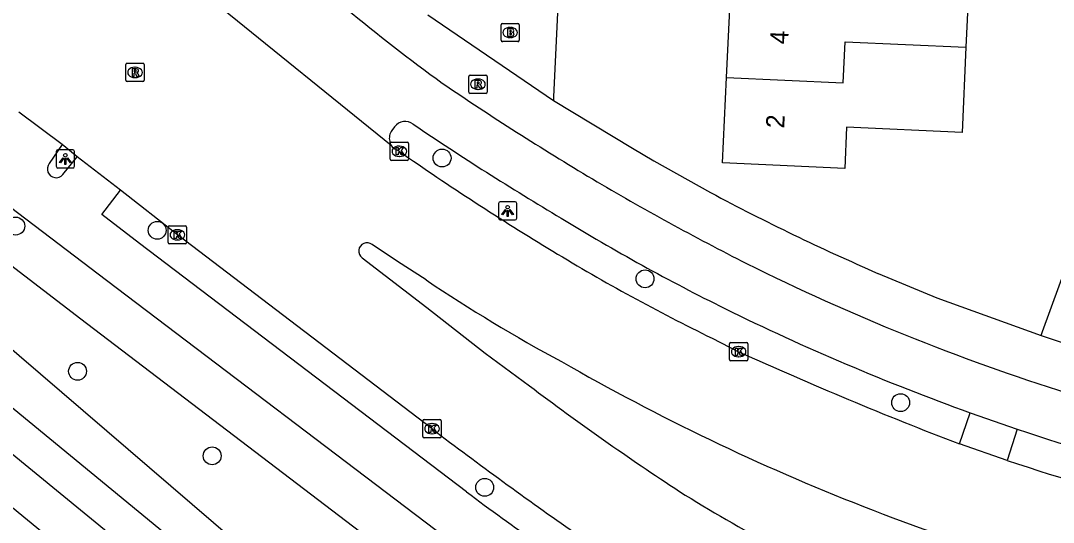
# Model space of a CAD drawing. Extents: x 162990 to 165007, y 383433 to 384336.
# Drawn here: x 164420.8 to 164477.4, y 383514.3 to 383541.8 of the extents above; entities that cross this region are included whole.
import ezdxf

# ---------------------------------------------------------------- set-up
doc = ezdxf.new("R2010")
doc.units = 0
for name, color, linetype in [('IMGEO_Boom', 7, 'Continuous'), ('IMGEO_Brandkraan', 7, 'Continuous'), ('IMGEO_Fietspad_open', 7, 'Continuous'), ('IMGEO_Groenvoorziening', 7, 'Continuous'), ('IMGEO_Kolk', 7, 'Continuous'), ('IMGEO_Lichtpunt', 7, 'Continuous'), ('IMGEO_Pand', 7, 'Continuous'), ('IMGEO_Pand_nummerreeks', 7, 'Continuous'), ('IMGEO_Rijbaan_lokaal_open', 7, 'Continuous'), ('IMGEO_Rioolput', 7, 'Continuous'), ('IMGEO_Voetpad_open', 7, 'Continuous'), ('IMGEO_Waterloop', 7, 'Continuous')]:
    doc.layers.add(name, color=color, linetype=linetype)

msp = doc.modelspace()

# ---------------------------------------------------------------- linework, layer by layer
at = {"layer": 'IMGEO_Boom'}
for centre in [(164443.918, 383534.24), (164420.578, 383530.514), (164428.322, 383530.281), (164455.031, 383527.627), (164423.961, 383522.561), (164469.025, 383520.847), (164431.33, 383517.93), (164446.252, 383516.205)]:
    msp.add_circle(centre, 0.489, dxfattribs=at)
at = {"layer": 'IMGEO_Brandkraan'}
for p, q in [((164447.146, 383540.687), (164447.146, 383541.539)), ((164447.221, 383541.613), (164448.073, 383541.613)), ((164447.634, 383541.393), (164447.659, 383541.393)), ((164448.147, 383541.539), (164448.147, 383540.687)), ((164447.657, 383540.833), (164447.632, 383540.833)), ((164448.073, 383540.613), (164447.221, 383540.613))]:
    msp.add_line(p, q, dxfattribs=at)
for points in [[(164447.146, 383540.687), (164447.146, 383541.539)], [(164447.221, 383541.613), (164448.073, 383541.613)], [(164448.147, 383541.539), (164448.147, 383540.687)], [(164447.494, 383541.313), (164447.494, 383540.913), (164447.707, 383540.913)], [(164447.725, 383541.313), (164447.494, 383541.313)], [(164447.673, 383541.232), (164447.619, 383541.232), (164447.619, 383541.156)], [(164447.619, 383541.156), (164447.672, 383541.156)], [(164447.681, 383541.08), (164447.619, 383541.08), (164447.619, 383540.999)], [(164447.619, 383540.999), (164447.681, 383540.999)], [(164448.073, 383540.613), (164447.221, 383540.613)]]:
    msp.add_lwpolyline(points, dxfattribs=at)
for centre, radius, start, end in [((164447.223, 383541.537), 0.0765, 91.552, 178.448), ((164447.223, 383541.537), 0.0765, 91.552, 178.448), ((164448.071, 383541.537), 0.0765, 1.552, 88.448), ((164448.071, 383541.537), 0.0765, 1.552, 88.448), ((164447.674, 383541.194), 0.0379, 267.8285, 90.9355), ((164447.682, 383541.039), 0.0404, 269.8759, 90.5077), ((164447.713, 383541.164), 0.251, 268.6676, 293.5347), ((164447.729, 383541.168), 0.145, 59.4692, 91.5367), ((164447.754, 383541.215), 0.0922, 285.5137, 58.1501), ((164447.759, 383541.023), 0.105, 301.3115, 78.989), ((164447.223, 383540.689), 0.0765, 181.552, 268.448), ((164447.223, 383540.689), 0.0765, 181.552, 268.448), ((164448.071, 383540.689), 0.0765, 271.552, 358.448), ((164448.071, 383540.689), 0.0765, 271.552, 358.448)]:
    msp.add_arc(centre, radius, start, end, dxfattribs=at)
for centre, major_axis, ratio, start_param, end_param in [((164447.633, 383541.113), (-0.387, 0.002), 0.722429, 4.712389, 7.853982), ((164447.658, 383541.113), (-0.39, 0.002), 0.717154, 1.570796, 4.712389)]:
    msp.add_ellipse(centre, major_axis=major_axis, ratio=ratio, start_param=start_param, end_param=end_param, dxfattribs=at)
at = {"layer": 'IMGEO_Fietspad_open'}
for points in [[(164441.312, 383535.958), (164441.172, 383535.75)], [(164423.118, 383534.985), (164422.406, 383533.939), (164422.343, 383533.832), (164422.31, 383533.712), (164422.308, 383533.587), (164422.338, 383533.466), (164422.398, 383533.357), (164422.484, 383533.267), (164422.59, 383533.202), (164422.71, 383533.166), (164422.834, 383533.162), (164422.956, 383533.19), (164423.066, 383533.248), (164423.157, 383533.332), (164423.94, 383534.305)], [(164418.065, 383533.234), (164425.545, 383527.551), (164444.662, 383513.062)], [(164445.262, 383515.953), (164427.343, 383529.554), (164425.288, 383531.157), (164426.305, 383532.488)], [(164472.832, 383520.293), (164475.414, 383519.386)]]:
    msp.add_lwpolyline(points, dxfattribs=at)
for centre, radius, start, end in [((164504.496, 383621.66), 103.008, 230.2798, 233.98382), ((164543.947, 383685.969), 178.32, 235.88117, 239.01609), ((164441.721, 383535.328), 0.693, 142.4803, 194.2306), ((164441.895, 383535.502), 0.74, 52.8647, 141.9601), ((164531.438, 383667.426), 158.703, 235.8475, 239.31268), ((164441.588, 383535.221), 0.542, 186.6314, 212.0621), ((164527.264, 383660.083), 147.542, 239.39561, 243.13456), ((164509.555, 383627.413), 113.137, 238.50106, 243.68453), ((164514.283, 383636.128), 120.309, 243.49407, 252.56886), ((164517.043, 383642.987), 130.417, 243.7691, 250.18425), ((164514.674, 383636.728), 123.736, 251.50092, 260.11867), ((164526.413, 383624.345), 135.405, 233.17845, 237.26616)]:
    msp.add_arc(centre, radius, start, end, dxfattribs=at)
at = {"layer": 'IMGEO_Groenvoorziening'}
msp.add_lwpolyline([(164370.395, 383564.896), (164373.911, 383562.169), (164388.951, 383549.965), (164405.312, 383536.689), (164436.207, 383510.158), (164438.332, 383508.125), (164438.62, 383506.939), (164438.635, 383506.276), (164437.157, 383504.059), (164436.294, 383503.443), (164435.124, 383503.443), (164433.954, 383503.936), (164365.206, 383560.486)], dxfattribs=at)
at = {"layer": 'IMGEO_Kolk'}
for p, q in [((164441.078, 383534.185), (164441.078, 383535.037)), ((164441.153, 383535.111), (164442.005, 383535.111)), ((164441.566, 383534.891), (164441.591, 383534.891)), ((164442.079, 383535.037), (164442.079, 383534.185)), ((164442.005, 383534.111), (164441.153, 383534.111)), ((164441.589, 383534.331), (164441.564, 383534.331)), ((164428.925, 383529.609), (164428.925, 383530.461)), ((164429, 383530.535), (164429.852, 383530.535)), ((164429.413, 383530.315), (164429.438, 383530.315)), ((164429.926, 383530.461), (164429.926, 383529.609)), ((164429.852, 383529.535), (164429, 383529.535)), ((164429.436, 383529.755), (164429.411, 383529.755)), ((164459.656, 383523.208), (164459.656, 383524.06)), ((164459.731, 383524.134), (164460.583, 383524.134)), ((164460.144, 383523.914), (164460.169, 383523.914)), ((164460.657, 383524.06), (164460.657, 383523.208)), ((164460.167, 383523.354), (164460.142, 383523.354)), ((164460.583, 383523.134), (164459.731, 383523.134)), ((164442.942, 383519.917), (164443.794, 383519.917)), ((164442.867, 383518.991), (164442.867, 383519.843)), ((164443.355, 383519.697), (164443.38, 383519.697)), ((164443.868, 383519.843), (164443.868, 383518.991)), ((164443.794, 383518.917), (164442.942, 383518.917)), ((164443.378, 383519.137), (164443.353, 383519.137))]:
    msp.add_line(p, q, dxfattribs=at)
for points in [[(164441.078, 383534.185), (164441.078, 383535.037)], [(164441.153, 383535.111), (164442.005, 383535.111)], [(164441.399, 383534.811), (164441.522, 383534.811), (164441.522, 383534.66), (164441.652, 383534.811), (164441.816, 383534.811), (164441.67, 383534.66), (164441.823, 383534.411), (164441.671, 383534.411), (164441.586, 383534.575), (164441.522, 383534.508), (164441.522, 383534.411), (164441.399, 383534.411), (164441.399, 383534.811)], [(164442.079, 383535.037), (164442.079, 383534.185)], [(164442.005, 383534.111), (164441.153, 383534.111)], [(164428.925, 383529.609), (164428.925, 383530.461)], [(164429, 383530.535), (164429.852, 383530.535)], [(164429.246, 383530.235), (164429.369, 383530.235), (164429.369, 383530.084), (164429.499, 383530.235), (164429.663, 383530.235), (164429.517, 383530.084), (164429.67, 383529.835), (164429.518, 383529.835), (164429.433, 383529.999), (164429.369, 383529.932), (164429.369, 383529.835), (164429.246, 383529.835), (164429.246, 383530.235)], [(164429.926, 383530.461), (164429.926, 383529.609)], [(164429.852, 383529.535), (164429, 383529.535)], [(164459.656, 383523.208), (164459.656, 383524.06)], [(164459.731, 383524.134), (164460.583, 383524.134)], [(164460.657, 383524.06), (164460.657, 383523.208)], [(164459.977, 383523.834), (164460.1, 383523.834), (164460.1, 383523.683), (164460.23, 383523.834), (164460.394, 383523.834), (164460.248, 383523.683), (164460.401, 383523.434), (164460.249, 383523.434), (164460.164, 383523.598), (164460.1, 383523.531), (164460.1, 383523.434), (164459.977, 383523.434), (164459.977, 383523.834)], [(164460.583, 383523.134), (164459.731, 383523.134)], [(164442.942, 383519.917), (164443.794, 383519.917)], [(164442.867, 383518.991), (164442.867, 383519.843)], [(164443.188, 383519.617), (164443.311, 383519.617), (164443.311, 383519.466), (164443.441, 383519.617), (164443.605, 383519.617), (164443.459, 383519.466), (164443.612, 383519.217), (164443.46, 383519.217), (164443.375, 383519.381), (164443.311, 383519.314), (164443.311, 383519.217), (164443.188, 383519.217), (164443.188, 383519.617)], [(164443.868, 383519.843), (164443.868, 383518.991)], [(164443.794, 383518.917), (164442.942, 383518.917)]]:
    msp.add_lwpolyline(points, dxfattribs=at)
for centre, start, end in [((164441.155, 383535.035), 91.552, 178.448), ((164441.155, 383535.035), 91.552, 178.448), ((164442.003, 383535.035), 1.552, 88.448), ((164442.003, 383535.035), 1.552, 88.448), ((164441.155, 383534.187), 181.552, 268.448), ((164441.155, 383534.187), 181.552, 268.448), ((164442.003, 383534.187), 271.552, 358.448), ((164442.003, 383534.187), 271.552, 358.448), ((164429.002, 383530.459), 91.552, 178.448), ((164429.002, 383530.459), 91.552, 178.448), ((164429.85, 383530.459), 1.552, 88.448), ((164429.85, 383530.459), 1.552, 88.448), ((164429.002, 383529.611), 181.552, 268.448), ((164429.002, 383529.611), 181.552, 268.448), ((164429.85, 383529.611), 271.552, 358.448), ((164429.85, 383529.611), 271.552, 358.448), ((164459.733, 383524.058), 91.552, 178.448), ((164459.733, 383524.058), 91.552, 178.448), ((164460.581, 383524.058), 1.552, 88.448), ((164460.581, 383524.058), 1.552, 88.448), ((164459.733, 383523.21), 181.552, 268.448), ((164459.733, 383523.21), 181.552, 268.448), ((164460.581, 383523.21), 271.552, 358.448), ((164460.581, 383523.21), 271.552, 358.448), ((164442.944, 383519.841), 91.552, 178.448), ((164442.944, 383519.841), 91.552, 178.448), ((164443.792, 383519.841), 1.552, 88.448), ((164443.792, 383519.841), 1.552, 88.448), ((164442.944, 383518.993), 181.552, 268.448), ((164442.944, 383518.993), 181.552, 268.448), ((164443.792, 383518.993), 271.552, 358.448), ((164443.792, 383518.993), 271.552, 358.448)]:
    msp.add_arc(centre, 0.0765, start, end, dxfattribs=at)
for centre, major_axis, ratio, start_param, end_param in [((164441.565, 383534.611), (-0.387, 0.002), 0.722429, 4.712389, 7.853982), ((164441.59, 383534.611), (-0.39, 0.002), 0.717154, 1.570796, 4.712389), ((164429.412, 383530.035), (-0.387, 0.002), 0.722429, 4.712389, 7.853982), ((164429.437, 383530.035), (-0.39, 0.002), 0.717154, 1.570796, 4.712389), ((164460.143, 383523.634), (-0.387, 0.002), 0.722429, 4.712389, 7.853982), ((164460.168, 383523.634), (-0.39, 0.002), 0.717154, 1.570796, 4.712389), ((164443.354, 383519.417), (-0.387, 0.002), 0.722429, 4.712389, 7.853982), ((164443.379, 383519.417), (-0.39, 0.002), 0.717154, 1.570796, 4.712389)]:
    msp.add_ellipse(centre, major_axis=major_axis, ratio=ratio, start_param=start_param, end_param=end_param, dxfattribs=at)
at = {"layer": 'IMGEO_Lichtpunt'}
for p, q in [((164423.695, 383534.691), (164422.887, 383534.691)), ((164423.695, 383534.691), (164422.887, 383534.691)), ((164422.793, 383534.596), (164422.793, 383533.789)), ((164422.793, 383534.596), (164422.793, 383533.789)), ((164423.789, 383533.789), (164423.789, 383534.596)), ((164423.789, 383533.789), (164423.789, 383534.596)), ((164422.887, 383533.695), (164423.695, 383533.695)), ((164422.887, 383533.695), (164423.695, 383533.695)), ((164447.911, 383531.847), (164447.103, 383531.847)), ((164447.911, 383531.847), (164447.103, 383531.847)), ((164447.009, 383531.752), (164447.009, 383530.945)), ((164447.009, 383531.752), (164447.009, 383530.945)), ((164448.005, 383530.945), (164448.005, 383531.752)), ((164448.005, 383530.945), (164448.005, 383531.752)), ((164447.103, 383530.851), (164447.911, 383530.851)), ((164447.103, 383530.851), (164447.911, 383530.851))]:
    msp.add_line(p, q, dxfattribs=at)
for points in [[(164423.167, 383534.26), (164423.206, 383534.232), (164423.018, 383533.97), (164422.98, 383533.997), (164423.167, 383534.26)], [(164423.269, 383534.212), (164423.316, 383534.212), (164423.316, 383533.89), (164423.269, 383533.89), (164423.269, 383534.212)], [(164423.379, 383534.232), (164423.417, 383534.259), (164423.604, 383533.997), (164423.565, 383533.969), (164423.379, 383534.232)], [(164447.383, 383531.416), (164447.422, 383531.388), (164447.234, 383531.126), (164447.196, 383531.153), (164447.383, 383531.416)], [(164447.485, 383531.368), (164447.532, 383531.368), (164447.532, 383531.046), (164447.485, 383531.046), (164447.485, 383531.368)], [(164447.595, 383531.388), (164447.633, 383531.415), (164447.82, 383531.153), (164447.781, 383531.125), (164447.595, 383531.388)]]:
    msp.add_lwpolyline(points, dxfattribs=at)
for centre in [(164423.292, 383534.394), (164447.508, 383531.55)]:
    msp.add_circle(centre, 0.0994, dxfattribs=at)
for centre, start, end in [((164422.887, 383534.596), 90, 180), ((164422.887, 383534.596), 90, 180), ((164423.695, 383534.596), 0, 90), ((164423.695, 383534.596), 0, 90), ((164422.887, 383533.789), 180, 270), ((164422.887, 383533.789), 180, 270), ((164423.695, 383533.789), 270, 0), ((164423.695, 383533.789), 270, 360), ((164447.103, 383531.752), 90, 180), ((164447.103, 383531.752), 90, 180), ((164447.911, 383531.752), 0, 90), ((164447.911, 383531.752), 0, 90), ((164447.103, 383530.945), 180, 270), ((164447.103, 383530.945), 180, 270), ((164447.911, 383530.945), 270, 0), ((164447.911, 383530.945), 270, 360)]:
    msp.add_arc(centre, 0.0946, start, end, dxfattribs=at)
at = {"layer": 'IMGEO_Pand'}
for points in [[(164472.812, 383544.824), (164472.603, 383540.307)], [(164459.494, 383538.654), (164459.704, 383543.178)], [(164472.603, 383540.307), (164472.387, 383535.638), (164466.07, 383535.931), (164465.965, 383533.672), (164459.278, 383533.982), (164459.494, 383538.654)], [(164459.494, 383538.654), (164465.882, 383538.358), (164465.987, 383540.611), (164472.603, 383540.307)]]:
    msp.add_lwpolyline(points, dxfattribs=at)
at = {"layer": 'IMGEO_Rijbaan_lokaal_open'}
for points in [[(164441.129, 383534.933), (164421.813, 383550.569)], [(164423.118, 383534.985), (164420.749, 383536.751)], [(164423.94, 383534.305), (164423.118, 383534.985)], [(164441.412, 383534.705), (164441.572, 383534.61)], [(164426.305, 383532.488), (164423.94, 383534.305)], [(164443.367, 383519.418), (164429.426, 383530.035), (164426.305, 383532.488)], [(164443.043, 383527.563), (164441.479, 383528.582), (164440.092, 383529.507)], [(164439.538, 383528.774), (164443.092, 383526.051), (164446.286, 383523.561), (164448.705, 383521.768)], [(164458.702, 383524.376), (164460.157, 383523.636)], [(164474.856, 383517.684), (164472.244, 383518.587)]]:
    msp.add_lwpolyline(points, dxfattribs=at)
for centre, radius, start, end in [((164441.596, 383535.223), 0.549, 211.8272, 250.4592), ((164530.338, 383661.924), 155.204, 235.11497, 238.81717), ((164439.809, 383529.145), 0.459, 51.9414, 233.8948), ((164504.853, 383619.184), 105.444, 238.6396, 244.04381), ((164492.683, 383601.498), 89.053, 236.12263, 241.69803), ((164551.377, 383725.018), 221.079, 245.63099, 249.02632), ((164512.551, 383631.282), 124.742, 240.149, 248.5771), ((164539.324, 383641.67), 150.294, 232.91876, 236.74858), ((164579.236, 383697.581), 224.059, 232.67049, 235.14411), ((164510.138, 383622.615), 110.704, 251.41515, 256.4377), ((164508.392, 383598.681), 97.41, 238.09958, 245.1333), ((164515.311, 383638.896), 132.838, 248.66828, 256.63848)]:
    msp.add_arc(centre, radius, start, end, dxfattribs=at)
at = {"layer": 'IMGEO_Rioolput'}
for p, q in [((164426.605, 383538.503), (164426.605, 383539.355)), ((164426.68, 383539.429), (164427.532, 383539.429)), ((164427.093, 383539.209), (164427.118, 383539.209)), ((164427.606, 383539.355), (164427.606, 383538.503)), ((164427.116, 383538.649), (164427.091, 383538.649)), ((164445.383, 383537.856), (164445.383, 383538.708)), ((164445.458, 383538.782), (164446.31, 383538.782)), ((164445.871, 383538.562), (164445.896, 383538.562)), ((164446.384, 383538.708), (164446.384, 383537.856)), ((164427.532, 383538.429), (164426.68, 383538.429)), ((164445.894, 383538.002), (164445.869, 383538.002)), ((164446.31, 383537.782), (164445.458, 383537.782))]:
    msp.add_line(p, q, dxfattribs=at)
for points in [[(164426.605, 383538.503), (164426.605, 383539.355)], [(164426.68, 383539.429), (164427.532, 383539.429)], [(164427.194, 383539.127), (164426.942, 383539.129), (164426.942, 383538.729)], [(164427.606, 383539.355), (164427.606, 383538.503)], [(164426.942, 383538.729), (164427.066, 383538.729), (164427.066, 383538.891), (164427.077, 383538.891)], [(164427.12, 383539.048), (164427.066, 383539.048), (164427.066, 383538.967)], [(164427.066, 383538.967), (164427.118, 383538.967)], [(164427.124, 383538.862), (164427.195, 383538.729), (164427.335, 383538.729), (164427.27, 383538.855)], [(164445.383, 383537.856), (164445.383, 383538.708)], [(164445.458, 383538.782), (164446.31, 383538.782)], [(164446.384, 383538.708), (164446.384, 383537.856)], [(164427.532, 383538.429), (164426.68, 383538.429)], [(164445.972, 383538.48), (164445.72, 383538.482), (164445.72, 383538.082)], [(164445.72, 383538.082), (164445.844, 383538.082), (164445.844, 383538.244), (164445.855, 383538.244)], [(164445.898, 383538.401), (164445.844, 383538.401), (164445.844, 383538.32)], [(164445.844, 383538.32), (164445.896, 383538.32)], [(164445.902, 383538.215), (164445.973, 383538.082), (164446.113, 383538.082), (164446.048, 383538.208)], [(164446.31, 383537.782), (164445.458, 383537.782)]]:
    msp.add_lwpolyline(points, dxfattribs=at)
for centre, radius, start, end in [((164426.682, 383539.353), 0.0765, 91.552, 178.448), ((164426.682, 383539.353), 0.0765, 91.552, 178.448), ((164427.193, 383539.017), 0.109, 350.3612, 89.416), ((164427.53, 383539.353), 0.0765, 1.552, 88.448), ((164427.53, 383539.353), 0.0765, 1.552, 88.448), ((164427.076, 383538.838), 0.0533, 26.0293, 88.6989), ((164427.102, 383539.156), 0.19, 274.7715, 282.9687), ((164427.126, 383538.952), 0.0964, 77.0061, 93.1865), ((164427.14, 383539.009), 0.0378, 276.6634, 79.6772), ((164427.191, 383539.017), 0.112, 277.5842, 350.9817), ((164427.175, 383538.802), 0.108, 29.5134, 73.7905), ((164445.46, 383538.706), 0.0765, 91.552, 178.448), ((164445.46, 383538.706), 0.0765, 91.552, 178.448), ((164446.308, 383538.706), 0.0765, 1.552, 88.448), ((164446.308, 383538.706), 0.0765, 1.552, 88.448), ((164426.682, 383538.505), 0.0765, 181.552, 268.448), ((164426.682, 383538.505), 0.0765, 181.552, 268.448), ((164427.53, 383538.505), 0.0765, 271.552, 358.448), ((164427.53, 383538.505), 0.0765, 271.552, 358.448), ((164445.854, 383538.191), 0.0533, 26.0293, 88.6989), ((164445.88, 383538.509), 0.19, 274.7715, 282.9687), ((164445.904, 383538.305), 0.0964, 77.0061, 93.1865), ((164445.918, 383538.362), 0.0378, 276.6634, 79.6772), ((164445.971, 383538.37), 0.109, 350.3612, 89.416), ((164445.969, 383538.37), 0.112, 277.5842, 350.9817), ((164445.953, 383538.155), 0.108, 29.5134, 73.7905), ((164445.46, 383537.858), 0.0765, 181.552, 268.448), ((164445.46, 383537.858), 0.0765, 181.552, 268.448), ((164446.308, 383537.858), 0.0765, 271.552, 358.448), ((164446.308, 383537.858), 0.0765, 271.552, 358.448)]:
    msp.add_arc(centre, radius, start, end, dxfattribs=at)
for centre, major_axis, ratio, start_param, end_param in [((164427.092, 383538.929), (-0.387, 0.002), 0.722429, 4.712389, 7.853982), ((164427.117, 383538.929), (-0.39, 0.002), 0.717154, 1.570796, 4.712389), ((164445.87, 383538.282), (-0.387, 0.002), 0.722429, 4.712389, 7.853982), ((164445.895, 383538.282), (-0.39, 0.002), 0.717154, 1.570796, 4.712389)]:
    msp.add_ellipse(centre, major_axis=major_axis, ratio=ratio, start_param=start_param, end_param=end_param, dxfattribs=at)
at = {"layer": 'IMGEO_Voetpad_open'}
for points in [[(164284.221, 383632.534), (164310.839, 383611.565), (164371.578, 383565.346), (164390.052, 383551.309), (164403.488, 383541.1), (164412.029, 383534.661), (164411.803, 383534.383), (164414.952, 383532.013), (164415.162, 383532.308), (164424.141, 383525.442), (164440.939, 383512.639)], [(164450.359, 383544.892), (164450.024, 383537.59), (164450.015, 383537.395)], [(164443.143, 383542.084), (164450.015, 383537.395)], [(164450.015, 383537.395), (164454.349, 383534.773), (164455.513, 383534.086), (164458.622, 383532.349)], [(164476.724, 383524.524), (164476.8, 383524.732), (164481.15, 383536.706)], [(164467.786, 383527.926), (164471.004, 383526.588), (164476.724, 383524.524)], [(164476.724, 383524.524), (164477.932, 383524.118)], [(164472.244, 383518.587), (164472.832, 383520.293)], [(164475.414, 383519.386), (164474.856, 383517.684)]]:
    msp.add_lwpolyline(points, dxfattribs=at)
msp.add_arc((164516.931, 383641.455), 123.71, 241.87869, 246.59279, dxfattribs=at)
at = {"layer": 'IMGEO_Waterloop'}
msp.add_lwpolyline([(164370.749, 383558.688), (164372.111, 383560.305), (164435.515, 383508.135), (164434.324, 383506.603), (164370.749, 383558.688)], dxfattribs=at)

# ---------------------------------------------------------------- texts
at = {"layer": 'IMGEO_Pand_nummerreeks'}
for s, p in [('4', (164462.861, 383540.453)), ('2', (164462.648, 383535.853))]:
    msp.add_text(s, height=1, rotation=87.3507, dxfattribs=at).set_placement(p)

doc.saveas('drawing.dxf')
